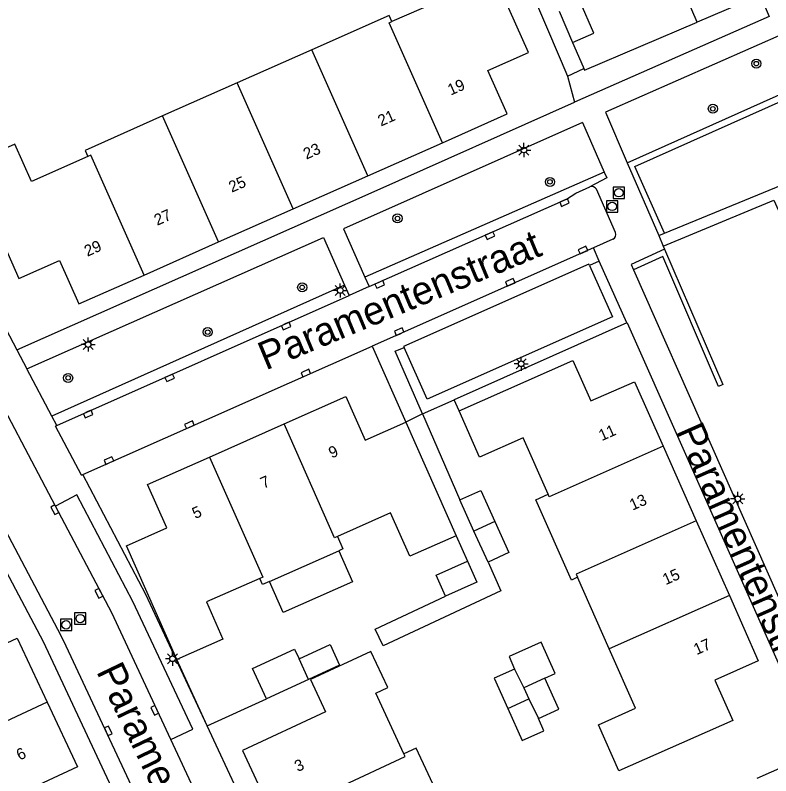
# Model space of a CAD drawing. Extents: x 136000 to 138005, y 398500 to 400500.
# Drawn here: x 137353.6 to 137420.3, y 399646.5 to 399713.7 of the extents above; entities that cross this region are included whole.
import ezdxf

# ---------------------------------------------------------------- set-up
doc = ezdxf.new("R2010")
doc.units = 0
for name, color, linetype in [('gg-afsc-erfafscheiding', 7, 'Continuous'), ('gg-afsc-hekwerk', 7, 'Continuous'), ('gg-afsc-muur', 7, 'Continuous'), ('gg-anno-huisnummerreeks BGT', 7, 'Continuous'), ('gg-anno-openbare ruimte label', 7, 'Continuous'), ('gg-bbg-bijgebouw', 7, 'Continuous'), ('gg-bbg-hoofdgebouw', 7, 'Continuous'), ('gg-bbg-luifel en loopbrug', 7, 'Continuous'), ('gg-bbg-tussenscheiding', 7, 'Continuous'), ('gg-knt-verharding', 7, 'Continuous'), ('gg-knt-verharding nz', 7, 'Continuous'), ('gt-grn-groengrens', 7, 'Continuous'), ('gt-grn-vlakafsluiter', 7, 'Continuous'), ('gt-grn-weggrens', 7, 'Continuous'), ('gt-symb-boom', 7, 'Continuous'), ('gt-symb-kolk', 7, 'Continuous'), ('gt-symb-lichtmast', 7, 'Continuous'), ('gt-symb-rioolschacht', 7, 'Continuous')]:
    doc.layers.add(name, color=color, linetype=linetype)

# ---------------------------------------------------------------- blocks, each defined once
blk = doc.blocks.new('gt0-BOOM')
at = {"layer": 'gt-symb-boom'}
for radius in [0.4, 0.2]:
    blk.add_circle((0, 0), radius, dxfattribs=at)
blk = doc.blocks.new('gt0-LMAST')
at = {"layer": 'gt-symb-lichtmast'}
for p, q in [((-0.182, 0.173), (-0.447, 0.438)), ((-0.005, 0.246), (-0.005, 0.621)), ((0.172, 0.173), (0.437, 0.438)), ((-0.255, -0.004), (-0.63, -0.004)), ((-0.182, -0.181), (-0.447, -0.446)), ((-0.005, -0.254), (-0.005, -0.629)), ((0.437, -0.446), (0.172, -0.181)), ((0.245, -0.004), (0.62, -0.004))]:
    blk.add_line(p, q, dxfattribs=at)
blk.add_circle((-0.005, -0.004), 0.25, dxfattribs=at)
blk = doc.blocks.new('gt0-RS')
at = {"layer": 'gt-symb-rioolschacht'}
blk.add_lwpolyline([(-0.5, -0.5), (0.5, -0.5), (0.5, 0.5), (-0.5, 0.5)], close=True, dxfattribs=at)
blk.add_circle((0, 0), 0.375, dxfattribs=at)
blk = doc.blocks.new('gt0-KOLK')
at = {"layer": 'gt-symb-kolk'}
blk.add_lwpolyline([(0, 0), (0.375, 0), (0.375, 0.4), (-0.375, 0.4), (-0.375, 0), (0, 0)], dxfattribs=at)

msp = doc.modelspace()

# ---------------------------------------------------------------- linework, layer by layer
at = {"layer": 'gg-afsc-erfafscheiding'}
msp.add_line((137385.361, 399659.476), (137391.564, 399662.37), dxfattribs=at)
at = {"layer": 'gg-afsc-hekwerk'}
for p, q in [((137402.755, 399711.27), (137403.695, 399709.121)), ((137389.543, 399678.481), (137392.324, 399679.718)), ((137392.762, 399678.734), (137392.324, 399679.718)), ((137389.543, 399678.481), (137392.812, 399670.876)), ((137392.5, 399667.702), (137393.496, 399665.458)), ((137370.517, 399650.942), (137367.852, 399656.785)), ((137370.517, 399650.942), (137375.772, 399653.312))]:
    msp.add_line(p, q, dxfattribs=at)
msp.add_lwpolyline([(137395.31, 399665.384), (137396.434, 399662.85), (137386.052, 399657.995), (137385.361, 399659.476)], dxfattribs=at)
at = {"layer": 'gg-afsc-muur'}
msp.add_line((137403.695, 399709.121), (137403.771, 399708.965), dxfattribs=at)
msp.add_lwpolyline([(137403.771, 399708.965), (137403.837, 399708.831), (137413.759, 399713.065)], dxfattribs=at)
at = {"layer": 'gg-bbg-bijgebouw'}
for p, q in [((137401.576, 399714.039), (137402.755, 399711.27)), ((137394.061, 399668.13), (137392.812, 399670.876)), ((137395.31, 399665.384), (137394.061, 399668.13)), ((137378.636, 399656.861), (137381.373, 399658.127)), ((137379.461, 399655.008), (137375.772, 399653.312))]:
    msp.add_line(p, q, dxfattribs=at)
for points in [[(137402.755, 399711.27), (137404.654, 399712.095), (137403.456, 399714.855)], [(137392.812, 399670.876), (137394.665, 399671.718), (137395.912, 399668.972)], [(137395.912, 399668.972), (137397.158, 399666.225), (137395.31, 399665.384)], [(137391.564, 399662.37), (137390.735, 399664.229), (137393.496, 399665.458)], [(137393.496, 399665.458), (137394.338, 399663.607), (137391.564, 399662.37)], [(137381.373, 399658.127), (137382.218, 399656.275), (137379.461, 399655.008)], [(137399.987, 399658.308), (137397.17, 399657.04), (137397.662, 399655.946)], [(137400.32, 399655.153), (137401.237, 399655.564), (137399.987, 399658.308)], [(137375.772, 399653.312), (137374.53, 399655.996), (137378.242, 399657.713), (137378.636, 399656.861)], [(137397.662, 399655.946), (137395.862, 399655.134), (137397.066, 399652.452)], [(137399.755, 399651.578), (137401.562, 399652.389), (137400.32, 399655.153)], [(137397.066, 399652.452), (137398.335, 399649.625), (137400.247, 399650.483), (137399.755, 399651.578)]]:
    msp.add_lwpolyline(points, dxfattribs=at)
at = {"layer": 'gg-bbg-hoofdgebouw'}
for p, q in [((137413.759, 399713.065), (137411.604, 399718.122)), ((137419.335, 399715.434), (137413.759, 399713.065)), ((137379.76, 399710.618), (137373.18, 399707.696)), ((137373.18, 399707.696), (137366.6, 399704.774)), ((137384.698, 399699.49), (137391.28, 399702.411)), ((137378.117, 399696.569), (137384.698, 399699.49)), ((137371.537, 399693.648), (137378.117, 399696.569)), ((137364.956, 399690.728), (137371.537, 399693.648)), ((137370.738, 399674.665), (137377.319, 399677.585)), ((137388.046, 399677.751), (137392.5, 399667.702)), ((137410.768, 399675.611), (137413.688, 399669.027)), ((137413.688, 399669.027), (137416.605, 399662.447)), ((137376.029, 399663.681), (137382.135, 399666.39)), ((137406.007, 399657.744), (137403.218, 399664.046))]:
    msp.add_line(p, q, dxfattribs=at)
for points in [[(137391.28, 399702.411), (137397.013, 399704.955), (137395.309, 399708.793), (137398.878, 399710.378), (137394.422, 399720.399), (137390.341, 399718.602), (137391.799, 399715.302), (137386.832, 399713.107)], [(137386.832, 399713.107), (137386.582, 399713.648), (137379.76, 399710.618)], [(137366.6, 399704.774), (137359.753, 399701.733), (137359.984, 399701.191)], [(137359.984, 399701.191), (137355.025, 399698.989), (137353.548, 399702.271), (137349.481, 399700.463), (137353.921, 399690.432), (137357.495, 399692.012), (137359.209, 399688.177), (137364.956, 399690.728)], [(137392.762, 399678.734), (137402.795, 399683.182), (137404.376, 399679.617), (137408.247, 399681.296), (137410.768, 399675.611)], [(137377.319, 399677.585), (137382.773, 399680.005), (137384.475, 399676.163), (137388.046, 399677.751)], [(137400.607, 399671.38), (137398.403, 399676.353), (137394.562, 399674.651), (137392.762, 399678.734)], [(137367.852, 399656.785), (137363.399, 399666.814), (137366.966, 399668.404), (137365.267, 399672.238), (137370.738, 399674.665)], [(137403.218, 399664.046), (137402.669, 399663.802), (137399.524, 399670.897), (137400.607, 399671.38)], [(137392.5, 399667.702), (137388.424, 399665.899), (137386.719, 399669.727), (137382.019, 399667.647)], [(137382.019, 399667.647), (137382.492, 399666.548), (137382.135, 399666.39)], [(137375.179, 399663.948), (137370.47, 399661.876), (137371.923, 399658.582), (137367.852, 399656.785)], [(137376.029, 399663.681), (137375.419, 399663.41), (137375.179, 399663.948)], [(137416.605, 399662.447), (137419.163, 399656.68), (137415.333, 399654.962), (137416.907, 399651.405), (137406.865, 399646.954)], [(137345.779, 399648.348), (137343.424, 399653.423), (137341.239, 399652.406), (137339.756, 399655.595), (137345.102, 399658.087), (137346.413, 399655.271), (137353.762, 399658.685), (137356.413, 399653.013)], [(137387.89, 399648.462), (137385.401, 399653.807), (137386.485, 399654.321), (137384.974, 399657.508), (137379.641, 399655.024)], [(137406.865, 399646.954), (137405.046, 399651.015), (137408.329, 399652.497), (137406.007, 399657.744)], [(137379.641, 399655.024), (137380.975, 399652.181), (137373.651, 399648.745), (137376.412, 399642.806)], [(137356.413, 399653.013), (137359.074, 399647.322), (137351.736, 399643.892)], [(137376.412, 399642.806), (137379.165, 399636.883), (137386.543, 399640.244), (137387.873, 399637.399), (137393.217, 399639.899), (137388.976, 399648.968), (137387.89, 399648.462)]]:
    msp.add_lwpolyline(points, dxfattribs=at)
at = {"layer": 'gg-bbg-luifel en loopbrug'}
msp.add_lwpolyline([(137382.135, 399666.39), (137383.352, 399663.648), (137377.244, 399660.942), (137376.029, 399663.681)], dxfattribs=at)
at = {"layer": 'gg-bbg-tussenscheiding'}
for p, q in [((137384.698, 399699.49), (137379.76, 399710.618)), ((137378.117, 399696.569), (137373.18, 399707.696)), ((137371.537, 399693.648), (137366.6, 399704.774)), ((137395.912, 399668.972), (137394.061, 399668.13)), ((137416.605, 399662.447), (137406.007, 399657.744)), ((137379.461, 399655.008), (137378.636, 399656.861)), ((137397.662, 399655.946), (137398.459, 399654.284)), ((137400.32, 399655.153), (137398.459, 399654.284)), ((137398.459, 399654.284), (137398.921, 399653.318)), ((137397.066, 399652.452), (137398.921, 399653.318)), ((137398.921, 399653.318), (137399.755, 399651.578))]:
    msp.add_line(p, q, dxfattribs=at)
for points in [[(137391.28, 399702.411), (137386.582, 399712.996), (137386.832, 399713.107)], [(137364.956, 399690.728), (137360.259, 399701.313), (137359.984, 399701.191)], [(137382.019, 399667.647), (137381.777, 399667.539), (137377.319, 399677.585)], [(137410.768, 399675.611), (137400.71, 399671.147), (137400.607, 399671.38)], [(137370.738, 399674.665), (137375.442, 399664.065), (137375.179, 399663.948)], [(137413.688, 399669.027), (137403.093, 399664.328), (137403.218, 399664.046)], [(137356.413, 399653.013), (137345.894, 399648.102), (137345.779, 399648.348)], [(137376.412, 399642.806), (137388.003, 399648.219), (137387.89, 399648.462)]]:
    msp.add_lwpolyline(points, dxfattribs=at)
at = {"layer": 'gg-knt-verharding'}
for p, q in [((137402.315, 399708.279), (137403.771, 399708.965)), ((137403.653, 399704.188), (137405.569, 399699.799)), ((137407.595, 399700.647), (137410.37, 399694.216)), ((137406.553, 399694.48), (137404.879, 399698.298)), ((137410.37, 399694.216), (137410.886, 399694.428)), ((137406.33, 399693.891), (137404.613, 399693.129)), ((137410.37, 399694.216), (137410.78, 399693.267)), ((137404.613, 399693.129), (137385.081, 399684.456)), ((137410.78, 399693.267), (137410.893, 399693.005)), ((137405.131, 399691.963), (137404.258, 399691.573)), ((137407.554, 399686.497), (137405.131, 399691.963)), ((137408.147, 399691.2), (137425.822, 399651.225)), ((137384.451, 399690.545), (137384.823, 399689.706)), ((137382.655, 399689.832), (137383.058, 399688.923)), ((137357.255, 399677.444), (137383.058, 399688.923)), ((137407.554, 399686.497), (137392.324, 399679.718)), ((137407.554, 399686.497), (137407.601, 399686.518)), ((137407.601, 399686.518), (137424.213, 399649.026)), ((137359.552, 399673.111), (137385.081, 399684.456)), ((137385.081, 399684.456), (137388.046, 399677.751)), ((137356.816, 399678.279), (137354.628, 399682.443)), ((137357.255, 399677.444), (137356.816, 399678.279)), ((137357.255, 399677.444), (137357.151, 399677.399)), ((137359.437, 399673.06), (137359.552, 399673.111)), ((137381.022, 399628.505), (137370.517, 399650.942)), ((137370.815, 399642.239), (137367.323, 399649.718))]:
    msp.add_line(p, q, dxfattribs=at)
for points in [[(137390.106, 399730.645), (137392.126, 399726.066), (137398.746, 399716.725), (137401.777, 399709.614), (137402.315, 399708.279)], [(137419.335, 399715.434), (137420.129, 399713.56), (137402.949, 399705.984)], [(137424.909, 399713.573), (137405.673, 399705.101), (137407.595, 399700.647)], [(137353.732, 399684.115), (137385.278, 399698.115), (137402.949, 399705.984)], [(137403.653, 399704.188), (137382.558, 399694.816), (137384.451, 399690.545)], [(137405.569, 399699.799), (137405.784, 399699.306), (137404.291, 399698.527)], [(137384.823, 399689.706), (137402.249, 399697.43), (137403.06, 399697.949), (137404.291, 399698.527)], [(137410.886, 399694.428), (137421.279, 399698.708), (137426.964, 399685.924)], [(137410.78, 399693.267), (137420.523, 399697.331), (137425.899, 399685.431)], [(137345.012, 399693.777), (137350.088, 399691.039), (137353.732, 399684.115)], [(137354.628, 399682.443), (137380.794, 399694.032), (137382.655, 399689.832)], [(137410.893, 399693.005), (137407.943, 399691.662), (137408.147, 399691.2)], [(137404.258, 399691.573), (137406.294, 399687.033), (137389.941, 399679.763), (137387.906, 399684.334)], [(137335.899, 399685.197), (137344.335, 399680.527), (137356.062, 399658.367), (137372.03, 399624.226)], [(137389.543, 399678.481), (137387.125, 399684.004), (137387.906, 399684.334)], [(137373.931, 399624.049), (137358.087, 399657.959), (137357.646, 399658.872), (137345.755, 399681.385), (137344.883, 399682.871), (137344.356, 399683.718)], [(137357.133, 399670.324), (137350.554, 399682.798), (137350.219, 399683.577)], [(137370.517, 399650.942), (137365.129, 399662.515), (137359.552, 399673.111)], [(137367.323, 399649.718), (137362.105, 399660.896), (137357.133, 399670.324)]]:
    msp.add_lwpolyline(points, dxfattribs=at)
for centre, radius, start, end in [((137404.442, 399698.046), 0.504, 29.96916, 107.47341), ((137406.095, 399694.317), 0.486, 298.87882, 19.64706)]:
    msp.add_arc(centre, radius, start, end, dxfattribs=at)
at = {"layer": 'gg-knt-verharding nz'}
for p, q in [((137384.823, 399689.706), (137383.058, 399688.923)), ((137359.437, 399673.06), (137357.151, 399677.399))]:
    msp.add_line(p, q, dxfattribs=at)
for points in [[(137404.258, 399691.573), (137404.207, 399691.688), (137387.864, 399684.428), (137387.906, 399684.334)], [(137367.323, 399649.718), (137369.262, 399650.623), (137363.975, 399661.909), (137359.03, 399671.324), (137357.133, 399670.324)]]:
    msp.add_lwpolyline(points, dxfattribs=at)
at = {"layer": 'gt-grn-groengrens'}
for p, q in [((137407.595, 399700.647), (137429.58, 399710.495)), ((137402.315, 399708.279), (137402.949, 399705.984)), ((137405.569, 399699.799), (137384.451, 399690.545)), ((137382.655, 399689.832), (137356.816, 399678.279))]:
    msp.add_line(p, q, dxfattribs=at)
for points in [[(137410.886, 399694.428), (137408.275, 399700.306), (137431.866, 399710.843)], [(137410.893, 399693.005), (137416.04, 399681.057), (137415.649, 399680.903), (137410.743, 399692.357), (137408.147, 399691.2)], [(137419.057, 399646.3), (137424.377, 399648.656), (137424.213, 399649.026)]]:
    msp.add_lwpolyline(points, dxfattribs=at)
at = {"layer": 'gt-grn-vlakafsluiter'}
msp.add_line((137405.131, 399691.963), (137404.613, 399693.129), dxfattribs=at)
at = {"layer": 'gt-grn-weggrens'}
for p, q in [((137353.732, 399684.115), (137354.628, 399682.443)), ((137389.543, 399678.481), (137388.046, 399677.751))]:
    msp.add_line(p, q, dxfattribs=at)

# ---------------------------------------------------------------- block references
at = {"layer": 'gt-symb-boom'}
for p in [(137418.989, 399709.398), (137415.151, 399705.411), (137400.774, 399698.953), (137387.324, 399695.729), (137378.914, 399689.643), (137370.58, 399685.692), (137358.262, 399681.649)]:
    msp.add_blockref('gt0-BOOM', p, dxfattribs=at)
at = {"layer": 'gt-symb-kolk'}
for p, rotation in [((137401.981, 399697.311), -156.09568596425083), ((137395.402, 399694.395), -156.09568596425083), ((137403.776, 399692.756), 23.940365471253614), ((137397.353, 399689.905), 23.940365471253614), ((137385.68, 399690.085), -156.09568596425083), ((137377.416, 399686.413), -156.01620752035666), ((137387.55, 399685.553), 23.940365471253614), ((137379.317, 399681.895), 23.958391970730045), ((137367.14, 399681.841), -156.01620752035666), ((137359.949, 399678.642), -156.01620752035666), ((137369.044, 399677.33), 23.958391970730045), ((137361.936, 399674.171), 23.95839197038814), ((137357.252, 399670.098), 117.80665040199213), ((137361.141, 399662.723), 117.80665040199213), ((137366.08, 399652.382), 115.02030594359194), ((137361.616, 399650.406), -64.95092938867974)]:
    msp.add_blockref('gt0-KOLK', p, dxfattribs=dict(at, rotation=rotation))
at = {"layer": 'gt-symb-lichtmast'}
for p in [(137398.479, 399701.77), (137382.277, 399689.377), (137360.032, 399684.597), (137398.243, 399682.9), (137417.35, 399670.974), (137367.475, 399656.859)]:
    msp.add_blockref('gt0-LMAST', p, dxfattribs=at)
at = {"layer": 'gt-symb-rioolschacht'}
for p in [(137406.857, 399697.997), (137406.261, 399696.793), (137359.334, 399660.399), (137358.077, 399659.849)]:
    msp.add_blockref('gt0-RS', p, dxfattribs=at)

# ---------------------------------------------------------------- texts
at = {"layer": 'gg-anno-huisnummerreeks BGT'}
for s, rotation, p in [('19', 23.9, (137392.017, 399706.567)), ('21', 23.9, (137385.859, 399703.834)), ('23', 23.9, (137379.278, 399700.913)), ('25', 23.9, (137372.698, 399697.993)), ('27', 23.9, (137366.117, 399695.072)), ('29', 23.9, (137359.953, 399692.336)), ('11', 23.9, (137405.344, 399676.06)), ('9', 23.9, (137381.516, 399674.525)), ('7', 23.9, (137375.499, 399671.855)), ('13', 23.9, (137408.064, 399669.925)), ('5', 23.9, (137369.473, 399669.181)), ('15', 23.9, (137410.983, 399663.343)), ('17', 23.9, (137413.721, 399657.17)), ('6', 25.1, (137353.98, 399647.856)), ('3', 24.9, (137378.518, 399646.845))]:
    msp.add_text(s, height=1, rotation=rotation, dxfattribs=at).set_placement(p)
at = {"layer": 'gg-anno-openbare ruimte label'}
for rotation, p in [(22.6, (137375.697, 399682.295)), (293.9, (137411.867, 399676.967)), (295.6, (137360.709, 399655.744))]:
    msp.add_text('Paramentenstraat', height=2.5, rotation=rotation, dxfattribs=at).set_placement(p)

doc.saveas('drawing.dxf')
